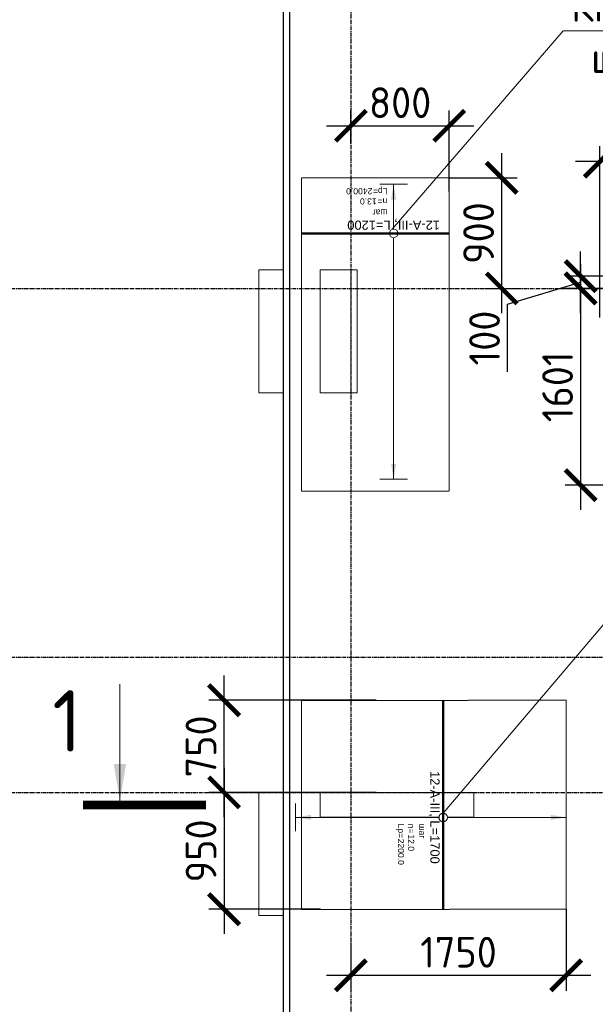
# Model space of a CAD drawing. Header units: millimetres. Extents: x -93479 to 1057970, y -66333 to 172656.
# Tile 407 of 473: x 893722 to 898404, y 43739 to 51747. Entities that reach past the tile are written whole.
import ezdxf
from ezdxf import colors
from ezdxf.entities.mleader import LeaderData, LeaderLine
from ezdxf.enums import TextEntityAlignment as Align
from ezdxf.math import Vec2, Vec3

# ---------------------------------------------------------------- set-up
doc = ezdxf.new("R2010")
doc.units = ezdxf.units.MM
doc.set_wipeout_variables(frame=1)
for name, pattern in [('01 Штриховая _4 мм_', [6, 3.5, -2.5]), ('______5', [1100, 800, -100, 100, -100]), ('GOST2.303 4', [7, 5, -2, 0]), ('осевая', [50.8, 31.75, -6.35, 6.35, -6.35])]:
    doc.linetypes.add(name, pattern=pattern)
for name, color, linetype, lineweight in [('0 Фундамент', 5, 'Continuous', 30), ('1 Стены', 3, 'Continuous', 30), ('АрмСтер', 2, 'Continuous', 50), ('контур распр. стерхней', 2, 'GOST2.303 4', 20), ('Оси', 40, '______5', 18), ('подоснова', 151, 'Continuous', 5), ('РАЗМЕРЫ', 7, 'Continuous', 9), ('Узлы', 7, 'Continuous', 0)]:
    doc.layers.add(name, color=color, linetype=linetype, lineweight=lineweight)
doc.layers.add('АрмСтер_атрибуты', color=2, linetype='Continuous', lineweight=0, plot=False)
doc.styles.add('GOST-2.304_Type-B', font='GOST_Common.ttf')
doc.styles.get("Standard").update_dxf_attribs({"font": 'arial.ttf'})
doc.styles.add('Аннотативный', font='arial.ttf')
doc.dimstyles.new('СПДС', dxfattribs={"dimscale": 100, "dimtxt": 2.5, "dimasz": 2.5, "dimexe": 1.25, "dimexo": 0, "dimtad": 1, "dimdec": 0, "dimtxsty": 'GOST-2.304_Type-B', "dimblk": 'ARCHTICK', "dimcen": 2.5, "dimdle": 2, "dimadec": 0, "dimazin": 2, "dimtfac": 0.75, "dimtdec": 0, "dimtmove": 1, "dimatfit": 3, "dimfxl": 1, "dimtolj": 1, "dimarcsym": 1})

# ---------------------------------------------------------------- blocks, each defined once
blk = doc.blocks.new('оси')
at = {"layer": 'Оси', "color": 7, "linetype": 'осевая', "lineweight": 25, "transparency": 33554687}
for p, q in [((4213.5, -358.8), (4213.5, -35832.1)), ((4713.5, -358.8), (4713.5, -35832.1)), ((-11815.1, -6706.9), (53620.6, -6706.9)), ((-11815.1, -9706.9), (53620.6, -9706.9)), ((-11815.1, -10806.9), (53620.6, -10806.9))]:
    blk.add_line(p, q, dxfattribs=at)
blk = doc.blocks.new('для попер')
at = {"layer": '1 Стены', "color": 252, "lineweight": 0, "true_color": 0x939598}
for p, q in [((977759.2, 82584.3, 360), (977759.2, 83584.3, 360)), ((977759.2, 83584.3, 360), (977759.2, 83584.3, 360)), ((977759.2, 83584.3, 360), (978059.2, 83584.3, 360)), ((978059.2, 83584.3, 360), (978059.2, 83584.3, 360)), ((978059.2, 83584.3, 360), (978059.2, 82584.3, 360)), ((978059.2, 82584.3, 360), (977759.2, 82584.3, 360)), ((977759.2, 82584.3, 360), (977759.2, 82584.3, 360)), ((978059.2, 82584.3, 360), (978059.2, 82584.3, 360)), ((977759.2, 79134.3, 360), (977759.2, 79334.3, 360)), ((977759.2, 79334.3, 360), (977759.2, 79334.3, 360)), ((979009.2, 79334.3, 360), (977759.2, 79334.3, 360)), ((979009.2, 79334.3, 360), (979009.2, 79334.3, 360)), ((979009.2, 79134.3, 360), (979009.2, 79334.3, 360)), ((979009.2, 79134.3, 360), (977759.2, 79134.3, 360)), ((977759.2, 79134.3, 360), (977759.2, 79134.3, 360)), ((979009.2, 79134.3, 360), (979009.2, 79134.3, 360))]:
    blk.add_line(p, q, dxfattribs=at)
blk = doc.blocks.new('*U1734')
at = {"layer": 'РАЗМЕРЫ'}
for p, q in [((112.5, 1000), (-112.5, 1000)), ((112.5, -1200), (-112.5, -1200))]:
    blk.add_line(p, q, dxfattribs=at)
at = {"layer": 'РАЗМЕРЫ', "ltscale": 15}
blk.add_line((0, -1200), (0, 1000), dxfattribs=at)
at = {"layer": 'РАЗМЕРЫ'}
for points in [[(0, 1000), (20.9, 874.8), (-20.9, 874.8)], [(0, -1200), (20.9, -1074.8), (-20.9, -1074.8)]]:
    blk.add_solid(points, dxfattribs=at)
at = {"layer": 'АрмСтер_атрибуты', "color": 215, "ltscale": 15, "style": 'Аннотативный'}
for s, p in [('шаг', (51.4, -194.2)), ('Lр=', (50.2, -367.8)), ('n=', (51.4, -285.1))]:
    blk.add_text(s, height=50, dxfattribs=at).set_placement(p)
at = {"layer": 'АрмСтер_атрибуты', "style": 'Аннотативный', "flags": 8}
blk.add_attdef('ПОЗ', (110, 29.6), '', height=75, dxfattribs=at)
at = {"layer": 'АрмСтер_атрибуты', "color": 215, "style": 'Аннотативный'}
for tag, p, flags in [('ШАГ', (190.9, -194.2), 10), ('КОЛ', (138, -285.1), 8), ('ШИРИНА', (172.9, -367.8), 8)]:
    blk.add_attdef(tag, p, '', height=50, dxfattribs=dict(at, flags=flags))
at = {"layer": 'АрмСтер_атрибуты', "flags": 9}
for tag, p in [('МАССА', (-1033.5, -1010.5)), ('ОБОЗНАЧЕНИЕ', (-1033.5, -1124.4))]:
    blk.add_attdef(tag, p, '', height=75, dxfattribs=at)
at = {"linetype": 'Continuous', "lineweight": 0}
blk.add_wipeout([(35, 0), (28.3, 20.6), (10.8, 33.3), (-10.8, 33.3), (-28.3, 20.6), (-35, 0), (-28.3, -20.6), (-10.8, -33.3), (10.8, -33.3), (28.3, -20.6)], dxfattribs=at)
at = {"color": 0, "linetype": 'ByBlock', "lineweight": -2, "ltscale": 100}
blk.add_line((-952.5, 0), (747.5, 0), dxfattribs=at)
at = {"layer": 'РАЗМЕРЫ'}
blk.add_circle((0, 0), 35, dxfattribs=at)
at = {"layer": 'АрмСтер_атрибуты', "style": 'Аннотативный', "flags": 8}
blk.add_attdef('НАИМЕНОВАНИЕ', text='', height=75, dxfattribs=at).set_placement((0, -29.3), align=Align.TOP_CENTER)
blk = doc.blocks.new('_None')
blk = doc.blocks.new('_ArchTick')
at = {"color": 0, "linetype": 'ByBlock', "const_width": 0.15}
blk.add_lwpolyline([(-0.5, -0.5), (0.5, 0.5)], dxfattribs=at)
blk = doc.blocks.new('*D1750')
at = {"layer": 'DEFPOINTS', "color": 0, "ltscale": 100, "transparency": 16777216}
for p in [(895385, 46211.7), (896621.3, 46211.7), (896621.6, 45461.4)]:
    blk.add_point(p, dxfattribs=at)
at = {"layer": 'РАЗМЕРЫ', "color": 0, "lineweight": -2, "transparency": 16777216}
for p, q in [((895385, 45261.4), (895385, 46411.7)), ((896621.3, 46211.7), (895260, 46211.7)), ((896621.6, 45461.4), (895260, 45461.4))]:
    blk.add_line(p, q, dxfattribs=at)
at = {"layer": 'РАЗМЕРЫ', "color": 0, "lineweight": -2, "ltscale": 100, "transparency": 16777216, "xscale": 250, "yscale": 250, "zscale": 250}
for p, rotation in [((895385, 46211.7), 90), ((895385, 45461.4), 270)]:
    blk.add_blockref('_ArchTick', p, dxfattribs=dict(at, rotation=rotation))
at = {"layer": 'РАЗМЕРЫ', "color": 0, "ltscale": 100, "transparency": 16777216, "insert": (895197.2, 45836.5), "char_height": 250, "attachment_point": 5, "rotation": 90, "style": 'GOST-2.304_Type-B'}
blk.add_mtext('\\A1;750', dxfattribs=at)
blk = doc.blocks.new('*D1751')
at = {"layer": 'DEFPOINTS', "color": 0, "ltscale": 100, "transparency": 16777216}
for p in [(896014.6, 45461.4), (895385, 44511.6), (896168.9, 44511.6)]:
    blk.add_point(p, dxfattribs=at)
at = {"layer": 'РАЗМЕРЫ', "color": 0, "lineweight": -2, "transparency": 16777216}
for p, q in [((895385, 45661.4), (895385, 44311.6)), ((896014.6, 45461.4), (895260, 45461.4)), ((896168.9, 44511.6), (895260, 44511.6))]:
    blk.add_line(p, q, dxfattribs=at)
at = {"layer": 'РАЗМЕРЫ', "color": 0, "lineweight": -2, "ltscale": 100, "transparency": 16777216, "xscale": 250, "yscale": 250, "zscale": 250}
for p, rotation in [((895385, 45461.4), 90), ((895385, 44511.6), 270)]:
    blk.add_blockref('_ArchTick', p, dxfattribs=dict(at, rotation=rotation))
at = {"layer": 'РАЗМЕРЫ', "color": 0, "ltscale": 100, "transparency": 16777216, "insert": (895197.4, 44986.5), "char_height": 250, "attachment_point": 5, "rotation": 90, "style": 'GOST-2.304_Type-B'}
blk.add_mtext('\\A1;950', dxfattribs=at)
blk = doc.blocks.new('*D1752')
at = {"layer": 'DEFPOINTS', "color": 0, "ltscale": 100, "transparency": 16777216}
for p in [(898166.8, 44512.4), (896416.6, 44237.8), (898166.8, 43974.3)]:
    blk.add_point(p, dxfattribs=at)
at = {"layer": 'РАЗМЕРЫ', "color": 0, "lineweight": -2, "transparency": 16777216}
for p, q in [((898166.8, 44512.4), (898166.8, 43849.3)), ((896416.6, 44237.8), (896416.6, 43849.3)), ((896216.6, 43974.3), (898366.8, 43974.3))]:
    blk.add_line(p, q, dxfattribs=at)
at = {"layer": 'РАЗМЕРЫ', "color": 0, "lineweight": -2, "ltscale": 100, "transparency": 16777216, "xscale": 250, "yscale": 250, "zscale": 250, "rotation": 180}
blk.add_blockref('_ArchTick', (896416.6, 43974.3), dxfattribs=at)
at = {"layer": 'РАЗМЕРЫ', "color": 0, "lineweight": -2, "ltscale": 100, "transparency": 16777216, "xscale": 250, "yscale": 250, "zscale": 250}
blk.add_blockref('_ArchTick', (898166.8, 43974.3), dxfattribs=at)
at = {"layer": 'РАЗМЕРЫ', "color": 0, "ltscale": 100, "transparency": 16777216, "insert": (897291.7, 44162.2), "char_height": 250, "attachment_point": 5, "style": 'GOST-2.304_Type-B'}
blk.add_mtext('\\A1;1750', dxfattribs=at)
blk = doc.blocks.new('*U1742')
at = {"layer": 'РАЗМЕРЫ'}
for p, q in [((112.5, 2000), (-112.5, 2000)), ((112.5, -400), (-112.5, -400))]:
    blk.add_line(p, q, dxfattribs=at)
at = {"layer": 'РАЗМЕРЫ', "ltscale": 15}
blk.add_line((0, -400), (0, 2000), dxfattribs=at)
at = {"layer": 'РАЗМЕРЫ'}
for points in [[(0, 2000), (20.9, 1874.8), (-20.9, 1874.8)], [(0, -400), (20.9, -274.8), (-20.9, -274.8)]]:
    blk.add_solid(points, dxfattribs=at)
at = {"layer": 'АрмСтер_атрибуты', "color": 215, "ltscale": 15, "style": 'Аннотативный'}
for s, p in [('шаг', (51.4, -194.2)), ('Lр=', (50.2, -367.8)), ('n=', (51.4, -285.1))]:
    blk.add_text(s, height=50, dxfattribs=at).set_placement(p)
at = {"layer": 'АрмСтер_атрибуты', "style": 'Аннотативный', "flags": 8}
blk.add_attdef('ПОЗ', (110, 29.6), '', height=75, dxfattribs=at)
at = {"layer": 'АрмСтер_атрибуты', "color": 215, "style": 'Аннотативный'}
for tag, p, flags in [('ШАГ', (190.9, -194.2), 10), ('КОЛ', (138, -285.1), 8), ('ШИРИНА', (172.9, -367.8), 8)]:
    blk.add_attdef(tag, p, '', height=50, dxfattribs=dict(at, flags=flags))
at = {"layer": 'АрмСтер_атрибуты', "flags": 9}
for tag, p in [('МАССА', (-1033.5, -1010.5)), ('ОБОЗНАЧЕНИЕ', (-1033.5, -1124.4))]:
    blk.add_attdef(tag, p, '', height=75, dxfattribs=at)
at = {"linetype": 'Continuous', "lineweight": 0}
blk.add_wipeout([(35, 0), (28.3, 20.6), (10.8, 33.3), (-10.8, 33.3), (-28.3, 20.6), (-35, 0), (-28.3, -20.6), (-10.8, -33.3), (10.8, -33.3), (28.3, -20.6)], dxfattribs=at)
at = {"color": 0, "linetype": 'ByBlock', "lineweight": -2, "ltscale": 100}
blk.add_line((-452.5, 0), (747.5, 0), dxfattribs=at)
at = {"layer": 'РАЗМЕРЫ'}
blk.add_circle((0, 0), 35, dxfattribs=at)
at = {"layer": 'АрмСтер_атрибуты', "style": 'Аннотативный', "flags": 8}
blk.add_attdef('НАИМЕНОВАНИЕ', text='', height=75, dxfattribs=at).set_placement((0, -29.3), align=Align.TOP_CENTER)
blk = doc.blocks.new('*D1753')
at = {"layer": 'DEFPOINTS', "color": 0, "ltscale": 100, "transparency": 16777216}
for p in [(897216.8, 50884.6), (896416.8, 50739.9), (897216.8, 50348.6)]:
    blk.add_point(p, dxfattribs=at)
at = {"layer": 'РАЗМЕРЫ', "color": 0, "lineweight": -2, "transparency": 16777216}
for p, q in [((896416.8, 50739.9), (896416.8, 51009.6)), ((897216.8, 50348.6), (897216.8, 51009.6)), ((896216.8, 50884.6), (897416.8, 50884.6))]:
    blk.add_line(p, q, dxfattribs=at)
at = {"layer": 'РАЗМЕРЫ', "color": 0, "lineweight": -2, "ltscale": 100, "transparency": 16777216, "xscale": 250, "yscale": 250, "zscale": 250, "rotation": 180}
blk.add_blockref('_ArchTick', (896416.8, 50884.6), dxfattribs=at)
at = {"layer": 'РАЗМЕРЫ', "color": 0, "lineweight": -2, "ltscale": 100, "transparency": 16777216, "xscale": 250, "yscale": 250, "zscale": 250}
blk.add_blockref('_ArchTick', (897216.8, 50884.6), dxfattribs=at)
at = {"layer": 'РАЗМЕРЫ', "color": 0, "ltscale": 100, "transparency": 16777216, "insert": (896816.8, 51072.2), "char_height": 250, "attachment_point": 5, "style": 'GOST-2.304_Type-B'}
blk.add_mtext('\\A1;800', dxfattribs=at)
blk = doc.blocks.new('*D1756')
at = {"layer": 'DEFPOINTS', "color": 0, "ltscale": 100, "transparency": 16777216}
for p in [(897216.8, 50461.4), (897642.9, 50461.4), (897508.6, 49561.4)]:
    blk.add_point(p, dxfattribs=at)
at = {"layer": 'РАЗМЕРЫ', "color": 0, "lineweight": -2, "transparency": 16777216}
for p, q in [((897642.9, 49361.4), (897642.9, 50661.4)), ((897216.8, 50461.4), (897767.9, 50461.4)), ((897508.6, 49561.4), (897767.9, 49561.4))]:
    blk.add_line(p, q, dxfattribs=at)
at = {"layer": 'РАЗМЕРЫ', "color": 0, "lineweight": -2, "ltscale": 100, "transparency": 16777216, "xscale": 250, "yscale": 250, "zscale": 250}
for p, rotation in [((897642.9, 50461.4), 90), ((897642.9, 49561.4), 270)]:
    blk.add_blockref('_ArchTick', p, dxfattribs=dict(at, rotation=rotation))
at = {"layer": 'РАЗМЕРЫ', "color": 0, "ltscale": 100, "transparency": 16777216, "insert": (897455.2, 50011.4), "char_height": 250, "attachment_point": 5, "rotation": 90, "style": 'GOST-2.304_Type-B'}
blk.add_mtext('\\A1;900', dxfattribs=at)
blk = doc.blocks.new('*D1842')
at = {"layer": 'DEFPOINTS', "color": 0, "ltscale": 100, "transparency": 16777216}
for p in [(898285.1, 49661.6), (898762, 49661.6), (898545.8, 49561.4)]:
    blk.add_point(p, dxfattribs=at)
at = {"layer": 'РАЗМЕРЫ', "color": 0, "lineweight": -2, "transparency": 16777216}
for p, q in [((898285.1, 49361.4), (898285.1, 49861.6)), ((898762, 49661.6), (898160.1, 49661.6)), ((897691, 49433.2), (898285.1, 49611.5)), ((898545.8, 49561.4), (898160.1, 49561.4)), ((897691, 48882.8), (897691, 49433.2))]:
    blk.add_line(p, q, dxfattribs=at)
at = {"layer": 'РАЗМЕРЫ', "color": 0, "lineweight": -2, "ltscale": 100, "transparency": 16777216, "xscale": 250, "yscale": 250, "zscale": 250}
for p, rotation in [((898285.1, 49661.6), 270), ((898285.1, 49561.4), 90)]:
    blk.add_blockref('_ArchTick', p, dxfattribs=dict(at, rotation=rotation))
at = {"layer": 'РАЗМЕРЫ', "color": 0, "ltscale": 100, "transparency": 16777216, "insert": (897503.4, 49158), "char_height": 250, "attachment_point": 5, "rotation": 90, "style": 'GOST-2.304_Type-B'}
blk.add_mtext('\\A1;100', dxfattribs=at)
blk = doc.blocks.new('*D1843')
at = {"layer": 'DEFPOINTS', "color": 0, "ltscale": 100, "transparency": 16777216}
for p in [(898545.8, 49561.4), (898285.1, 47960.8), (898584.1, 47960.8)]:
    blk.add_point(p, dxfattribs=at)
at = {"layer": 'РАЗМЕРЫ', "color": 0, "lineweight": -2, "transparency": 16777216}
for p, q in [((898285.1, 49761.4), (898285.1, 47760.8)), ((898545.8, 49561.4), (898160.1, 49561.4)), ((898584.1, 47960.8), (898160.1, 47960.8))]:
    blk.add_line(p, q, dxfattribs=at)
at = {"layer": 'РАЗМЕРЫ', "color": 0, "lineweight": -2, "ltscale": 100, "transparency": 16777216, "xscale": 250, "yscale": 250, "zscale": 250}
for p, rotation in [((898285.1, 49561.4), 90), ((898285.1, 47960.8), 270)]:
    blk.add_blockref('_ArchTick', p, dxfattribs=dict(at, rotation=rotation))
at = {"layer": 'РАЗМЕРЫ', "color": 0, "ltscale": 100, "transparency": 16777216, "insert": (898097.5, 48761.1), "char_height": 250, "attachment_point": 5, "rotation": 90, "style": 'GOST-2.304_Type-B'}
blk.add_mtext('\\A1;1601', dxfattribs=at)
blk = doc.blocks.new('*D1845')
at = {"layer": 'DEFPOINTS', "color": 0, "ltscale": 100, "transparency": 16777216}
for p in [(898442, 50592.8), (900516.6, 50068.2), (898442, 49326)]:
    blk.add_point(p, dxfattribs=at)
at = {"layer": 'РАЗМЕРЫ', "color": 0, "lineweight": -2, "transparency": 16777216}
for p, q in [((898442, 49326), (898442, 50717.8)), ((900516.6, 50068.2), (900516.6, 50717.8)), ((900716.6, 50592.8), (898242, 50592.8))]:
    blk.add_line(p, q, dxfattribs=at)
at = {"layer": 'РАЗМЕРЫ', "color": 0, "lineweight": -2, "ltscale": 100, "transparency": 16777216, "xscale": 250, "yscale": 250, "zscale": 250, "rotation": 180}
blk.add_blockref('_ArchTick', (898442, 50592.8), dxfattribs=at)
at = {"layer": 'РАЗМЕРЫ', "color": 0, "lineweight": -2, "ltscale": 100, "transparency": 16777216, "xscale": 250, "yscale": 250, "zscale": 250}
blk.add_blockref('_ArchTick', (900516.6, 50592.8), dxfattribs=at)
at = {"layer": 'РАЗМЕРЫ', "color": 0, "ltscale": 100, "transparency": 16777216, "insert": (899479.3, 50780.7), "char_height": 250, "attachment_point": 5, "style": 'GOST-2.304_Type-B'}
blk.add_mtext('\\A1;2075', dxfattribs=at)

msp = doc.modelspace()

# ---------------------------------------------------------------- linework, layer by layer
at = {"layer": '0 Фундамент', "color": 7}
for points in [[(893317.2, 53161.4), (895866.8, 53161.4), (895866.8, 38661.4), (892516.8, 38661.4), (892516.8, 41461.4), (889066.8, 41461.4), (889066.8, 44261.4), (885616.8, 44261.4)], [(895916.8, 53161.4), (895916.8, 35761.4)]]:
    msp.add_lwpolyline(points, dxfattribs=at)
at = {"layer": '1 Стены', "color": 7, "lineweight": 0}
for p, q in [((895666.8, 48711.4, -360), (895666.8, 49711.4, -360)), ((895666.8, 49711.4, -360), (895866.8, 49711.4, -360)), ((895866.8, 49711.4, -360), (895866.8, 48711.4, -360)), ((896166.8, 49711.4, -360), (896416.8, 49711.4, -360)), ((896166.8, 48711.4, -360), (896166.8, 49711.4, -360)), ((896416.8, 49711.4, -360), (896416.8, 48711.4, -360)), ((895866.8, 48711.4, -360), (895666.8, 48711.4, -360)), ((896416.8, 48711.4, -360), (896166.8, 48711.4, -360)), ((895866.8, 45461.4, -360), (895666.8, 45461.4, -360)), ((895666.8, 45461.4, -360), (895666.8, 44461.4, -360)), ((895866.8, 44461.4, -360), (895866.8, 45461.4, -360)), ((896166.8, 45461.4, -360), (897416.8, 45461.4, -360)), ((896166.8, 45261.4, -360), (896166.8, 45461.4, -360)), ((897416.8, 45461.4, -360), (897416.8, 45261.4, -360)), ((897416.8, 45261.4, -360), (896166.8, 45261.4, -360)), ((895666.8, 44461.4, -360), (895866.8, 44461.4, -360))]:
    msp.add_line(p, q, dxfattribs=at)
at = {"layer": 'контур распр. стерхней', "color": 7, "linetype": '01 Штриховая _4 мм_'}
for points, elevation in [([(897216.8, 50461.4), (897216.8, 47911.4), (896015.8, 47911.4), (896015.8, 50461.4)], -360), ([(896014.6, 44509.4), (896014.6, 46210.4), (898166.8, 46211.4), (898166.8, 44512.4)], 360)]:
    msp.add_lwpolyline(points, close=True, dxfattribs=dict(at, elevation=elevation))
at = {"layer": 'РАЗМЕРЫ', "color": 7, "elevation": 360}
msp.add_lwpolyline([(897416.8, 45261.4), (896166.8, 45261.4), (896166.8, 45461.4), (897416.8, 45461.4)], close=True, dxfattribs=at)
at = {"layer": 'Узлы', "color": 7, "linetype": 'Continuous', "lineweight": 0}
msp.add_line((894537.5, 45393.6, -360), (894537.5, 46343.6, -360), dxfattribs=at)
at = {"layer": 'Узлы', "color": 7, "linetype": 'Continuous', "lineweight": 0, "const_width": 70, "elevation": -360}
msp.add_lwpolyline([(894237.5, 45358.6), (895237.5, 45358.6)], dxfattribs=at)
at = {"layer": 'Узлы', "color": 7, "linetype": 'Continuous', "lineweight": 0}
msp.add_solid([(894537.5, 45393.6, -360), (894587.8, 45694, -360), (894487.2, 45694, -360)], dxfattribs=at)

# ---------------------------------------------------------------- block references
at = {"color": 7}
msp.add_blockref('оси', (891703.1, 56268.3), dxfattribs=at)
at = {"layer": 'РАЗМЕРЫ', "color": 7}
msp.add_blockref('для попер', (-81592.4, -33872.9), dxfattribs=at)

# ---------------------------------------------------------------- texts
at = {"layer": 'Узлы', "color": 7, "linetype": 'Continuous', "lineweight": 0, "insert": (894107.5, 46043.6, -360), "char_height": 500, "attachment_point": 5, "style": 'GOST-2.304_Type-B'}
msp.add_mtext_dynamic_manual_height_columns('1', width=723.88, gutter_width=25, heights=[0], dxfattribs=at)

# ---------------------------------------------------------------- dimensions: what is measured, and where the dimension line sits
at = {"layer": 'РАЗМЕРЫ', "color": 7}
dim = msp.add_linear_dim(base=(898442, 50592.8), p1=(900516.6, 50068.2), p2=(898442, 49326, -720), dimstyle='СПДС', dxfattribs=at)
dim.commit()
dim.dimension.update_dxf_attribs({"geometry": '*D1845', "text_midpoint": (899479.3, 50780.7)})
for base, p2, picture, middle in [((898285.1, 49661.6, -360), (898762, 49661.6, -720), '*D1842', (897503.4, 49370.7, -360)), ((898285.1, 47960.8), (898584.1, 47960.8, -720), '*D1843', (898097.5, 48761.1))]:
    dim = msp.add_linear_dim(base=base, p1=(898545.8, 49561.4), p2=p2, angle=90, dimstyle='СПДС', dxfattribs=at)
    dim.commit()
    dim.dimension.update_dxf_attribs({"geometry": picture, "text_midpoint": middle})

# ---------------------------------------------------------------- leaders
at = {"layer": 'подоснова', "color": 7, "ltscale": 0.3}
ml = msp.add_multileader_mtext('Standard', dxfattribs=at)
ml.set_content('КР2(18шт.)\\Pшаг 150', color=7, style='GOST-2.304_Type-B')
ml.set_leader_properties(color=7, linetype='ByLayer', lineweight=15)
ml.set_arrow_properties(name='NONE')
ml.build(insert=Vec2(0, 0))
ml.multileader.update_dxf_attribs({"text_left_attachment_type": 6, "text_right_attachment_type": 6, "dogleg_length": 0.1, "arrow_head_size": 18})
ctx = ml.context
ctx.base_point, ctx.char_height, ctx.arrow_head_size, ctx.landing_gap_size, ctx.plane_origin = Vec3(898145.1, 51681.4, -360), 250, 18, 20, Vec3(897598.5, 57066, -360)
ctx.left_attachment, ctx.right_attachment, ctx.text_align_type = 6, 6, 1
notes = []
notes.append((ctx, [(0, (1, 1, 0), (898144.3, 51656.4, -360), (1, 0), 0.1, [(0, [(896753.3, 50042.5, -360)], 0, [])])]))
ctx.mtext.insert, ctx.mtext.alignment, ctx.mtext.flow_direction = Vec3(898940.1, 51981.4, -360), 2, 5
for ctx, leaders in notes:
    for number, flags, end, landing, length, lines in leaders:
        leader = LeaderData()
        leader.index, (leader.has_last_leader_line, leader.has_dogleg_vector, leader.attachment_direction) = number, flags
        leader.last_leader_point, leader.dogleg_vector, leader.dogleg_length = Vec3(end), Vec3(landing), length
        for number, points, colour, breaks in lines:
            line = LeaderLine()
            line.index, line.vertices, line.color, line.breaks = number, Vec3.list(points), colors.encode_raw_color(colour), breaks
            leader.lines.append(line)
        ctx.leaders.append(leader)

# ---------------------------------------------------------------- next in the draw order: block references
at = {"layer": 'АрмСтер', "color": 7, "ltscale": 15}
ref = msp.add_blockref('*U1742', (896764.1, 50009.2, -360), dxfattribs=dict(at, rotation=180))
ref.add_attrib('НАИМЕНОВАНИЕ', '12-A-III, L=1200', dxfattribs={"layer": 'АрмСтер_атрибуты', "height": 75, "rotation": 180, "style": 'Аннотативный', "flags": 8}).set_placement((896764.1, 50038.6, -360), align=Align.TOP_CENTER)
ref.add_attrib('КОЛ', '13.0', (896626.1, 50294.4, -360), dxfattribs={"layer": 'АрмСтер_атрибуты', "color": 215, "height": 50, "rotation": 180, "style": 'Аннотативный', "flags": 8})
ref.add_attrib('ШИРИНА', '2400.0', (896591.2, 50377, -360), dxfattribs={"layer": 'АрмСтер_атрибуты', "color": 215, "height": 50, "rotation": 180, "style": 'Аннотативный', "flags": 8})
ref = msp.add_blockref('*U1734', (897166.8, 45258.9, 1080), dxfattribs=dict(at, rotation=270))
ref.add_attrib('НАИМЕНОВАНИЕ', '12-A-III, L=1700', dxfattribs={"layer": 'АрмСтер_атрибуты', "height": 75, "rotation": 270, "style": 'Аннотативный', "flags": 8}).set_placement((897137.4, 45258.9, 1080), align=Align.TOP_CENTER)
ref.add_attrib('КОЛ', '12.0', (896881.6, 45120.8, 1080), dxfattribs={"layer": 'АрмСтер_атрибуты', "color": 215, "height": 50, "rotation": 270, "style": 'Аннотативный', "flags": 8})
ref.add_attrib('ШИРИНА', '2200.0', (896799, 45086, 1080), dxfattribs={"layer": 'АрмСтер_атрибуты', "color": 215, "height": 50, "rotation": 270, "style": 'Аннотативный', "flags": 8})

# ---------------------------------------------------------------- next in the draw order: dimensions: what is measured, and where the dimension line sits
at = {"layer": 'РАЗМЕРЫ', "color": 7}
for base, p1, p2, picture, middle in [((897216.8, 50884.6), (896416.8, 50739.9), (897216.8, 50348.6, -360), '*D1753', (896816.8, 51072.2)), ((898166.8, 43974.3), (896416.6, 44237.8), (898166.8, 44512.4, 360), '*D1752', (897291.7, 44162.2))]:
    dim = msp.add_linear_dim(base=base, p1=p1, p2=p2, dimstyle='СПДС', dxfattribs=at)
    dim.commit()
    dim.dimension.update_dxf_attribs({"geometry": picture, "text_midpoint": middle})
for base, p1, p2, picture, middle in [((897642.9, 50461.4), (897508.6, 49561.4), (897216.8, 50461.4), '*D1756', (897455.2, 50011.4)), ((895385, 46211.7), (896621.6, 45461.4, 360), (896621.3, 46211.7, 360), '*D1750', (895197.2, 45836.5)), ((895385, 44511.6), (896014.6, 45461.4, 360), (896168.9, 44511.6, 360), '*D1751', (895197.4, 44986.5))]:
    dim = msp.add_linear_dim(base=base, p1=p1, p2=p2, angle=90, dimstyle='СПДС', dxfattribs=at)
    dim.commit()
    dim.dimension.update_dxf_attribs({"geometry": picture, "text_midpoint": middle})

# ---------------------------------------------------------------- next in the draw order: leaders
at = {"layer": 'подоснова', "color": 7, "ltscale": 0.3}
ml = msp.add_multileader_mtext('Standard', dxfattribs=at)
ml.set_content('КР1 (15шт.)\\Pшаг 150', color=7, style='GOST-2.304_Type-B')
ml.set_leader_properties(color=7, linetype='ByLayer', lineweight=15)
ml.set_arrow_properties(name='NONE')
ml.build(insert=Vec2(0, 0))
ml.multileader.update_dxf_attribs({"text_left_attachment_type": 6, "text_right_attachment_type": 6, "dogleg_length": 0.1, "arrow_head_size": 18})
ctx = ml.context
ctx.base_point, ctx.char_height, ctx.arrow_head_size, ctx.landing_gap_size, ctx.plane_origin = Vec3(898715.9, 47140.3, -360), 250, 18, 20, Vec3(898210.5, 52906.6, -360)
ctx.left_attachment, ctx.right_attachment, ctx.text_align_type = 6, 6, 1
notes = []
notes.append((ctx, [(0, (1, 1, 0), (898715, 47115.3, -360), (1, 0), 0.1, [(0, [(897166.8, 45293.9, -360)], 0, [])])]))
ctx.mtext.insert, ctx.mtext.alignment, ctx.mtext.flow_direction = Vec3(899528.7, 47440.3, -360), 2, 5
for ctx, leaders in notes:
    for number, flags, end, landing, length, lines in leaders:
        leader = LeaderData()
        leader.index, (leader.has_last_leader_line, leader.has_dogleg_vector, leader.attachment_direction) = number, flags
        leader.last_leader_point, leader.dogleg_vector, leader.dogleg_length = Vec3(end), Vec3(landing), length
        for number, points, colour, breaks in lines:
            line = LeaderLine()
            line.index, line.vertices, line.color, line.breaks = number, Vec3.list(points), colors.encode_raw_color(colour), breaks
            leader.lines.append(line)
        ctx.leaders.append(leader)

doc.saveas('drawing.dxf')
